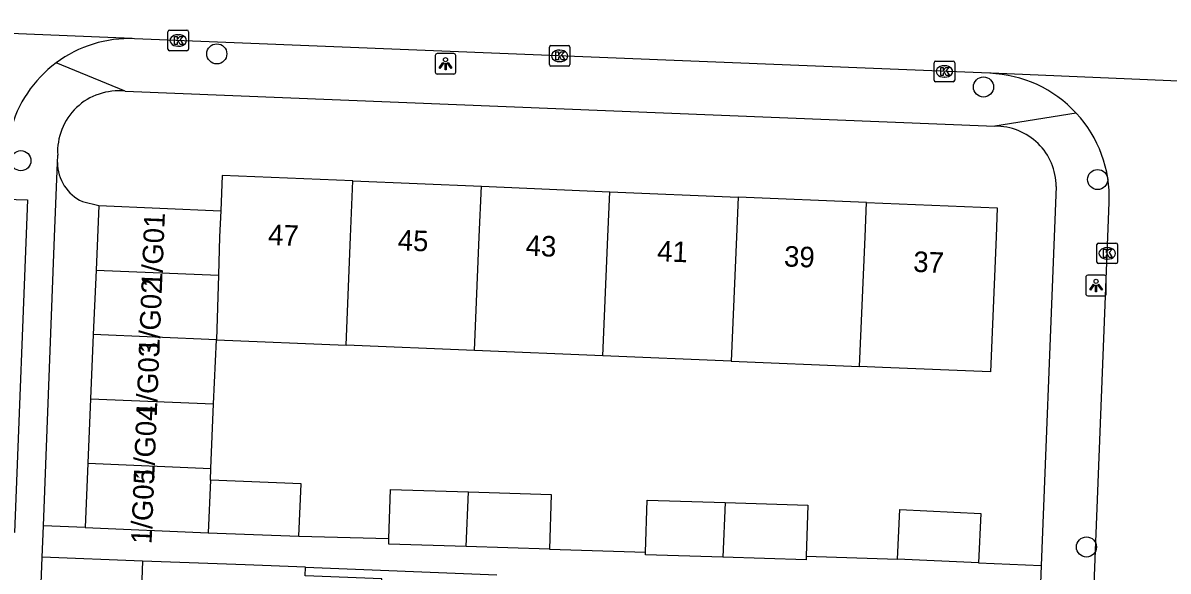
# Model space of a CAD drawing. Extents: x 160732 to 162105, y 387428 to 388479.
# Drawn here: x 161500.6 to 161556.3, y 387983.7 to 388010.4 of the extents above; entities that cross this region are included whole.
import ezdxf

# ---------------------------------------------------------------- set-up
doc = ezdxf.new("R2010")
doc.units = 0
for name, color, linetype in [('IMGEO_Boom', 7, 'Continuous'), ('IMGEO_Kolk', 7, 'Continuous'), ('IMGEO_Lichtpunt', 7, 'Continuous'), ('IMGEO_Pand', 7, 'Continuous'), ('IMGEO_Pand_nummerreeks', 7, 'Continuous'), ('IMGEO_Parkeervlak_open', 7, 'Continuous'), ('IMGEO_Rijbaan_lokaal_open', 7, 'Continuous'), ('IMGEO_Voetpad_open', 7, 'Continuous')]:
    doc.layers.add(name, color=color, linetype=linetype)

msp = doc.modelspace()

# ---------------------------------------------------------------- linework, layer by layer
at = {"layer": 'IMGEO_Boom'}
for centre in [(161510.045, 388008.915), (161547.349, 388007.302), (161500.516, 388003.713), (161552.901, 388002.796), (161552.357, 387984.905)]:
    msp.add_circle(centre, 0.489, dxfattribs=at)
at = {"layer": 'IMGEO_Kolk'}
for p, q in [((161507.667, 388009.142), (161507.667, 388009.994)), ((161507.742, 388010.068), (161508.594, 388010.068)), ((161508.155, 388009.848), (161508.18, 388009.848)), ((161508.668, 388009.994), (161508.668, 388009.142)), ((161508.178, 388009.288), (161508.153, 388009.288)), ((161526.302, 388009.317), (161527.154, 388009.317)), ((161508.594, 388009.068), (161507.742, 388009.068)), ((161526.227, 388008.391), (161526.227, 388009.243)), ((161526.715, 388009.097), (161526.74, 388009.097)), ((161527.228, 388009.243), (161527.228, 388008.391)), ((161527.154, 388008.317), (161526.302, 388008.317)), ((161526.738, 388008.537), (161526.713, 388008.537)), ((161544.945, 388007.633), (161544.945, 388008.485)), ((161545.02, 388008.559), (161545.872, 388008.559)), ((161545.433, 388008.339), (161545.458, 388008.339)), ((161545.946, 388008.485), (161545.946, 388007.633)), ((161545.456, 388007.779), (161545.431, 388007.779)), ((161545.872, 388007.559), (161545.02, 388007.559)), ((161552.868, 387998.776), (161552.868, 387999.628)), ((161552.943, 387999.702), (161553.795, 387999.702)), ((161553.356, 387999.482), (161553.381, 387999.482)), ((161553.869, 387999.628), (161553.869, 387998.776)), ((161553.795, 387998.702), (161552.943, 387998.702)), ((161553.379, 387998.922), (161553.354, 387998.922))]:
    msp.add_line(p, q, dxfattribs=at)
for points in [[(161507.667, 388009.142), (161507.667, 388009.994)], [(161507.742, 388010.068), (161508.594, 388010.068)], [(161508.668, 388009.994), (161508.668, 388009.142)], [(161507.988, 388009.768), (161508.111, 388009.768), (161508.111, 388009.617), (161508.241, 388009.768), (161508.405, 388009.768), (161508.259, 388009.617), (161508.412, 388009.368), (161508.26, 388009.368), (161508.175, 388009.532), (161508.111, 388009.465), (161508.111, 388009.368), (161507.988, 388009.368), (161507.988, 388009.768)], [(161526.302, 388009.317), (161527.154, 388009.317)], [(161508.594, 388009.068), (161507.742, 388009.068)], [(161526.227, 388008.391), (161526.227, 388009.243)], [(161526.548, 388009.017), (161526.671, 388009.017), (161526.671, 388008.866), (161526.801, 388009.017), (161526.965, 388009.017), (161526.819, 388008.866), (161526.972, 388008.617), (161526.82, 388008.617), (161526.735, 388008.781), (161526.671, 388008.714), (161526.671, 388008.617), (161526.548, 388008.617), (161526.548, 388009.017)], [(161527.228, 388009.243), (161527.228, 388008.391)], [(161527.154, 388008.317), (161526.302, 388008.317)], [(161544.945, 388007.633), (161544.945, 388008.485)], [(161545.02, 388008.559), (161545.872, 388008.559)], [(161545.266, 388008.259), (161545.389, 388008.259), (161545.389, 388008.108), (161545.519, 388008.259), (161545.683, 388008.259), (161545.537, 388008.108), (161545.69, 388007.859), (161545.538, 388007.859), (161545.453, 388008.023), (161545.389, 388007.956), (161545.389, 388007.859), (161545.266, 388007.859), (161545.266, 388008.259)], [(161545.946, 388008.485), (161545.946, 388007.633)], [(161545.872, 388007.559), (161545.02, 388007.559)], [(161552.868, 387998.776), (161552.868, 387999.628)], [(161552.943, 387999.702), (161553.795, 387999.702)], [(161553.189, 387999.402), (161553.312, 387999.402), (161553.312, 387999.251), (161553.442, 387999.402), (161553.606, 387999.402), (161553.46, 387999.251), (161553.613, 387999.002), (161553.461, 387999.002), (161553.376, 387999.166), (161553.312, 387999.099), (161553.312, 387999.002), (161553.189, 387999.002), (161553.189, 387999.402)], [(161553.869, 387999.628), (161553.869, 387998.776)], [(161553.795, 387998.702), (161552.943, 387998.702)]]:
    msp.add_lwpolyline(points, dxfattribs=at)
for centre, start, end in [((161507.744, 388009.992), 91.552, 178.448), ((161507.744, 388009.992), 91.552, 178.448), ((161508.592, 388009.992), 1.552, 88.448), ((161508.592, 388009.992), 1.552, 88.448), ((161526.304, 388009.241), 91.552, 178.448), ((161526.304, 388009.241), 91.552, 178.448), ((161527.152, 388009.241), 1.552, 88.448), ((161527.152, 388009.241), 1.552, 88.448), ((161507.744, 388009.144), 181.552, 268.448), ((161507.744, 388009.144), 181.552, 268.448), ((161508.592, 388009.144), 271.552, 358.448), ((161508.592, 388009.144), 271.552, 358.448), ((161526.304, 388008.393), 181.552, 268.448), ((161526.304, 388008.393), 181.552, 268.448), ((161527.152, 388008.393), 271.552, 358.448), ((161527.152, 388008.393), 271.552, 358.448), ((161545.022, 388008.483), 91.552, 178.448), ((161545.022, 388008.483), 91.552, 178.448), ((161545.87, 388008.483), 1.552, 88.448), ((161545.87, 388008.483), 1.552, 88.448), ((161545.022, 388007.635), 181.552, 268.448), ((161545.022, 388007.635), 181.552, 268.448), ((161545.87, 388007.635), 271.552, 358.448), ((161545.87, 388007.635), 271.552, 358.448), ((161552.945, 387999.626), 91.552, 178.448), ((161552.945, 387999.626), 91.552, 178.448), ((161553.793, 387999.626), 1.552, 88.448), ((161553.793, 387999.626), 1.552, 88.448), ((161552.945, 387998.778), 181.552, 268.448), ((161552.945, 387998.778), 181.552, 268.448), ((161553.793, 387998.778), 271.552, 358.448), ((161553.793, 387998.778), 271.552, 358.448)]:
    msp.add_arc(centre, 0.0765, start, end, dxfattribs=at)
for centre, major_axis, ratio, start_param, end_param in [((161508.154, 388009.568), (-0.387, 0.002), 0.722429, 4.712389, 7.853982), ((161508.179, 388009.568), (-0.39, 0.002), 0.717154, 1.570796, 4.712389), ((161526.714, 388008.817), (-0.387, 0.002), 0.722429, 4.712389, 7.853982), ((161526.739, 388008.817), (-0.39, 0.002), 0.717154, 1.570796, 4.712389), ((161545.432, 388008.059), (-0.387, 0.002), 0.722429, 4.712389, 7.853982), ((161545.457, 388008.059), (-0.39, 0.002), 0.717154, 1.570796, 4.712389), ((161553.355, 387999.202), (-0.387, 0.002), 0.722429, 4.712389, 7.853982), ((161553.38, 387999.202), (-0.39, 0.002), 0.717154, 1.570796, 4.712389)]:
    msp.add_ellipse(centre, major_axis=major_axis, ratio=ratio, start_param=start_param, end_param=end_param, dxfattribs=at)
at = {"layer": 'IMGEO_Lichtpunt'}
for p, q in [((161520.675, 388008.836), (161520.675, 388008.029)), ((161520.675, 388008.836), (161520.675, 388008.029)), ((161521.577, 388008.931), (161520.769, 388008.931)), ((161521.577, 388008.931), (161520.769, 388008.931)), ((161521.671, 388008.029), (161521.671, 388008.836)), ((161521.671, 388008.029), (161521.671, 388008.836)), ((161520.769, 388007.935), (161521.577, 388007.935)), ((161520.769, 388007.935), (161521.577, 388007.935)), ((161552.327, 387998.04), (161552.327, 387997.233)), ((161552.327, 387998.04), (161552.327, 387997.233)), ((161553.229, 387998.135), (161552.421, 387998.135)), ((161553.229, 387998.135), (161552.421, 387998.135)), ((161553.323, 387997.233), (161553.323, 387998.04)), ((161553.323, 387997.233), (161553.323, 387998.04)), ((161552.421, 387997.139), (161553.229, 387997.139)), ((161552.421, 387997.139), (161553.229, 387997.139))]:
    msp.add_line(p, q, dxfattribs=at)
for points in [[(161521.049, 388008.5), (161521.088, 388008.472), (161520.9, 388008.21), (161520.862, 388008.237), (161521.049, 388008.5)], [(161521.151, 388008.452), (161521.198, 388008.452), (161521.198, 388008.13), (161521.151, 388008.13), (161521.151, 388008.452)], [(161521.261, 388008.472), (161521.299, 388008.499), (161521.486, 388008.237), (161521.447, 388008.209), (161521.261, 388008.472)], [(161552.701, 387997.704), (161552.74, 387997.676), (161552.552, 387997.414), (161552.514, 387997.441), (161552.701, 387997.704)], [(161552.803, 387997.656), (161552.85, 387997.656), (161552.85, 387997.334), (161552.803, 387997.334), (161552.803, 387997.656)], [(161552.913, 387997.676), (161552.951, 387997.703), (161553.138, 387997.441), (161553.099, 387997.413), (161552.913, 387997.676)]]:
    msp.add_lwpolyline(points, dxfattribs=at)
for centre in [(161521.174, 388008.634), (161552.826, 387997.838)]:
    msp.add_circle(centre, 0.0994, dxfattribs=at)
for centre, start, end in [((161520.769, 388008.836), 90, 180), ((161520.769, 388008.836), 90, 180), ((161521.577, 388008.836), 0, 90), ((161521.577, 388008.836), 0, 90), ((161520.769, 388008.029), 180, 270), ((161520.769, 388008.029), 180, 270), ((161521.577, 388008.029), 270, 0), ((161521.577, 388008.029), 270, 360), ((161552.421, 387998.04), 90, 180), ((161552.421, 387998.04), 90, 180), ((161553.229, 387998.04), 0, 90), ((161553.229, 387998.04), 0, 90), ((161552.421, 387997.233), 180, 270), ((161552.421, 387997.233), 180, 270), ((161553.229, 387997.233), 270, 0), ((161553.229, 387997.233), 270, 360)]:
    msp.add_arc(centre, 0.0946, start, end, dxfattribs=at)
at = {"layer": 'IMGEO_Pand'}
for points in [[(161516.672, 388002.727), (161510.306, 388002.993), (161510.235, 388001.279)], [(161516.337, 387994.735), (161516.558, 388000), (161516.672, 388002.727)], [(161516.672, 388002.727), (161522.918, 388002.466)], [(161522.583, 387994.475), (161522.815, 388000), (161522.918, 388002.466)], [(161522.918, 388002.466), (161529.164, 388002.205)], [(161528.829, 387994.214), (161529.072, 388000), (161529.164, 388002.205)], [(161529.164, 388002.205), (161535.409, 388001.944)], [(161504.3, 388001.527), (161504.169, 387998.391)], [(161504.3, 388001.527), (161510.235, 388001.279)], [(161535.409, 388001.944), (161535.328, 388000), (161535.074, 387993.953)], [(161541.655, 388001.683), (161535.409, 388001.944)], [(161541.655, 388001.683), (161548.02, 388001.417), (161547.961, 388000), (161547.686, 387993.426), (161542.438, 387993.646), (161541.32, 387993.693)], [(161541.32, 387993.693), (161541.585, 388000), (161541.655, 388001.683)], [(161510.235, 388001.279), (161510.181, 388000), (161510.122, 387998.142)], [(161504.169, 387998.391), (161504.038, 387995.255)], [(161504.169, 387998.391), (161510.122, 387998.142)], [(161510.122, 387998.142), (161510.023, 387994.999)], [(161504.038, 387995.255), (161503.907, 387992.119)], [(161510.023, 387994.999), (161504.038, 387995.255)], [(161509.892, 387991.869), (161510.023, 387994.999)], [(161510.023, 387994.999), (161516.337, 387994.735)], [(161522.583, 387994.475), (161516.337, 387994.735)], [(161528.829, 387994.214), (161522.583, 387994.475)], [(161535.074, 387993.953), (161528.829, 387994.214)], [(161535.074, 387993.953), (161541.32, 387993.693)], [(161503.907, 387992.119), (161503.776, 387988.983)], [(161503.907, 387992.119), (161509.892, 387991.869)], [(161509.762, 387988.733), (161509.892, 387991.869)], [(161503.776, 387988.983), (161503.645, 387985.847)], [(161503.776, 387988.983), (161509.762, 387988.733)], [(161509.738, 387988.157), (161509.762, 387988.733)], [(161509.738, 387988.157), (161509.631, 387985.597)], [(161514.037, 387985.429), (161514.143, 387987.973), (161509.738, 387988.157)], [(161518.418, 387985.316), (161518.494, 387987.707), (161522.294, 387987.586)], [(161522.182, 387984.929), (161522.294, 387987.586)], [(161522.294, 387987.586), (161526.311, 387987.457), (161526.227, 387984.8)], [(161530.904, 387984.65), (161530.985, 387987.185), (161534.785, 387987.064)], [(161534.785, 387987.064), (161534.673, 387984.407)], [(161534.785, 387987.064), (161538.802, 387986.935), (161538.724, 387984.454)], [(161543.166, 387984.314), (161543.281, 387986.73), (161547.223, 387986.542), (161547.108, 387984.126)], [(161503.645, 387985.847), (161509.631, 387985.597)], [(161509.631, 387985.597), (161514.037, 387985.429)], [(161522.182, 387984.929), (161518.409, 387985.05), (161518.418, 387985.316)], [(161526.227, 387984.8), (161522.182, 387984.929)], [(161506.434, 387984.217), (161506.201, 387977.9)], [(161514.364, 387983.925), (161511.431, 387984.033), (161506.434, 387984.217)], [(161534.673, 387984.407), (161530.9, 387984.528), (161530.904, 387984.65)], [(161538.724, 387984.454), (161538.718, 387984.278), (161534.673, 387984.407)], [(161547.108, 387984.126), (161543.166, 387984.314)], [(161514.131, 387977.607), (161517.855, 387977.469), (161517.861, 387977.616), (161517.884, 387978.237), (161518.073, 387983.361), (161514.348, 387983.498), (161514.364, 387983.925)]]:
    msp.add_lwpolyline(points, dxfattribs=at)
at = {"layer": 'IMGEO_Parkeervlak_open'}
msp.add_lwpolyline([(161503.506, 388001.725), (161504.3, 388001.527)], dxfattribs=at)
msp.add_arc((161504.409, 388003.642), 2.12, 180.6601, 244.7706, dxfattribs=at)
at = {"layer": 'IMGEO_Rijbaan_lokaal_open'}
for points in [[(161506.042, 388009.654), (161505.921, 388009.669), (161487.325, 388010.423), (161487.149, 388010.413)], [(161547.657, 388007.97), (161506.042, 388009.654)], [(161566.442, 388007.169), (161566.362, 388007.179), (161547.726, 388007.972), (161547.657, 388007.97)], [(161550.921, 387936.862), (161553.4, 388000), (161553.466, 388001.679)]]:
    msp.add_lwpolyline(points, dxfattribs=at)
for centre, radius, start, end in [((161505.799, 388003.676), 5.983, 87.6735, 126.6838), ((161505.792, 388003.678), 5.977, 126.6363, 165.6893), ((161547.41, 388001.911), 6.064, 42.745, 87.665), ((161547.415, 388001.918), 6.056, 357.7418, 42.7335)]:
    msp.add_arc(centre, radius, start, end, dxfattribs=at)
at = {"layer": 'IMGEO_Voetpad_open'}
for points in [[(161505.585, 388007.095), (161502.225, 388008.474)], [(161505.585, 388007.095), (161547.903, 388005.389)], [(161551.863, 388006.027), (161547.903, 388005.389)], [(161502.29, 388003.618), (161502.304, 388003.977)], [(161501.613, 387985.932), (161502.152, 388000), (161502.29, 388003.618)], [(161550.881, 388002.458), (161550.784, 388000), (161550.151, 387984.006)], [(161499.737, 388001.843), (161500.836, 388001.8), (161500.21, 387985.612), (161499.111, 387985.655)], [(161501.554, 387984.404), (161501.613, 387985.932)], [(161503.645, 387985.847), (161501.613, 387985.932)], [(161514.037, 387985.429), (161518.418, 387985.316)], [(161526.227, 387984.8), (161530.904, 387984.65)], [(161500, 387936.262), (161499.761, 387937.585), (161500, 387943.824), (161501.554, 387984.404)], [(161506.434, 387984.217), (161501.554, 387984.404)], [(161538.724, 387984.454), (161543.166, 387984.314)], [(161514.364, 387983.925), (161523.667, 387983.552)], [(161547.108, 387984.126), (161550.151, 387984.006)], [(161550.151, 387984.006), (161550.099, 387982.695)]]:
    msp.add_lwpolyline(points, dxfattribs=at)
for centre, radius, start, end in [((161505.259, 388004.153), 2.96, 83.6714, 183.4103), ((161547.951, 388002.46), 2.93, 359.9696, 90.9419)]:
    msp.add_arc(centre, radius, start, end, dxfattribs=at)

# ---------------------------------------------------------------- texts
at = {"layer": 'IMGEO_Pand_nummerreeks'}
for s, rotation, p in [('1/G01', 87.6863, (161507.376, 387997.521)), ('47', 357.6073, (161512.528, 387999.619)), ('45', 357.6072, (161518.834, 387999.355)), ('43', 357.6071, (161525.058, 387999.094)), ('41', 357.6071, (161531.457, 387998.826)), ('39', 357.6071, (161537.629, 387998.569)), ('37', 357.6071, (161543.915, 387998.306)), ('1/G02', 87.6863, (161507.246, 387994.311)), ('1/G03', 87.6863, (161507.122, 387991.224)), ('1/G04', 87.6863, (161506.997, 387988.13)), ('1/G05', 87.6855, (161506.871, 387985.036))]:
    msp.add_text(s, height=1, rotation=rotation, dxfattribs=at).set_placement(p)

doc.saveas('drawing.dxf')
